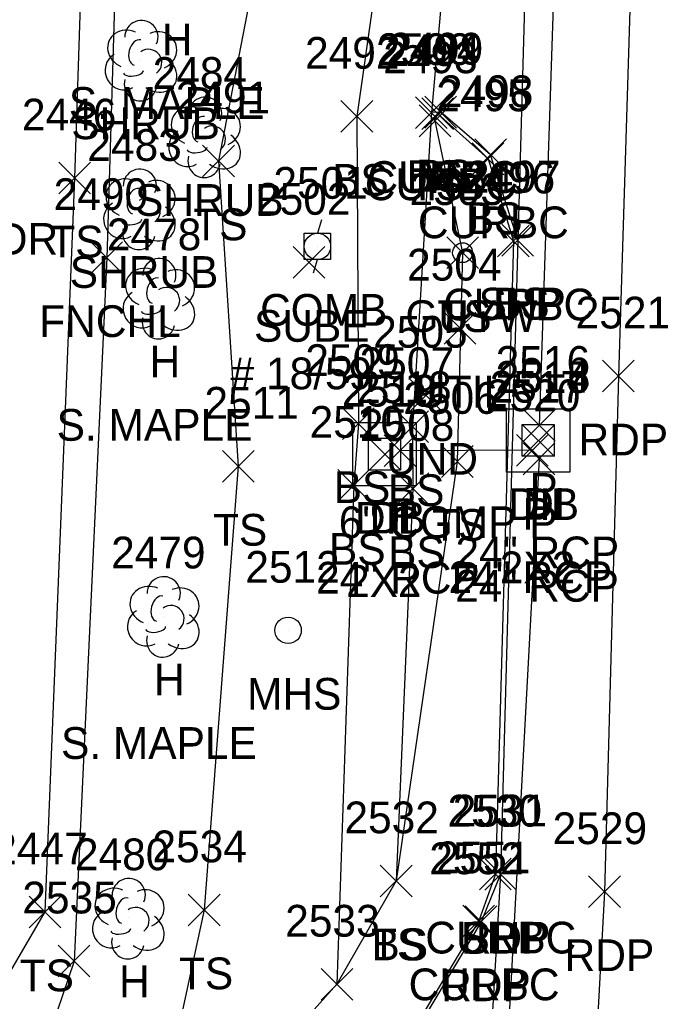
# Model space of a CAD drawing. Extents: x 1462089 to 1464015, y 730534 to 736144.
# Drawn here: x 1463161.6 to 1463203.1, y 733830.5 to 733892.3 of the extents above; entities that cross this region are included whole.
import ezdxf

# ---------------------------------------------------------------- set-up
doc = ezdxf.new("R2010")
doc.units = 0
for name, color, linetype in [('D_A', 7, 'Continuous'), ('D_C', 7, 'Continuous'), ('D_I', 7, 'Continuous'), ('D_TIC', 7, 'Continuous'), ('DCP', 7, 'Continuous'), ('DS', 7, 'Continuous'), ('L_A', 7, 'Continuous'), ('L_C', 7, 'Continuous'), ('L_I', 7, 'Continuous'), ('L_TIC', 7, 'Continuous'), ('LELB', 7, 'Continuous'), ('LFNC', 7, 'Continuous'), ('LSH', 7, 'Continuous'), ('LTD', 7, 'Continuous'), ('P_A', 7, 'Continuous'), ('P_I', 7, 'Continuous'), ('P_TIC', 7, 'Continuous'), ('PET', 7, 'Continuous'), ('PSP', 7, 'Continuous'), ('R_A', 7, 'Continuous'), ('R_I', 7, 'Continuous'), ('R_TIC', 7, 'Continuous'), ('RC', 7, 'Continuous'), ('U_A', 7, 'Continuous'), ('U_C', 7, 'Continuous'), ('U_I', 7, 'Continuous'), ('U_TIC', 7, 'Continuous'), ('UDEFAULT', 7, 'Continuous'), ('UP', 7, 'Continuous'), ('UPGW', 7, 'Continuous'), ('USMH', 7, 'Continuous')]:
    doc.layers.add(name, color=color, linetype=linetype)

msp = doc.modelspace()

# ---------------------------------------------------------------- linework, layer by layer
at = {"layer": 'D_TIC'}
for points in [[(1463186.213, 733867.645), (1463188.213, 733869.645)], [(1463188.213, 733867.645), (1463186.213, 733869.645)], [(1463193.345, 733865.747), (1463195.345, 733867.747)], [(1463195.345, 733865.747), (1463193.345, 733867.747)], [(1463193.291, 733864.788), (1463195.291, 733866.788)], [(1463195.291, 733864.788), (1463193.291, 733866.788)], [(1463183.624, 733863.93), (1463185.624, 733865.93)], [(1463185.624, 733863.93), (1463183.624, 733865.93)], [(1463184.565, 733864.153), (1463186.565, 733866.153)], [(1463186.565, 733864.153), (1463184.565, 733866.153)], [(1463192.91, 733864.185), (1463194.91, 733866.185)], [(1463194.91, 733864.185), (1463192.91, 733866.185)], [(1463193.328, 733863.644), (1463195.328, 733865.644)], [(1463195.328, 733863.644), (1463193.328, 733865.644)]]:
    msp.add_lwpolyline(points, dxfattribs=at)
at = {"layer": 'DCP'}
for points in [[(1463199.13, 734010.229), (1463194.345, 733866.747)], [(1463193.91, 733865.185), (1463185.565, 733865.153)], [(1463194.328, 733864.644), (1463186.538, 733720.201)]]:
    msp.add_lwpolyline(points, dxfattribs=at)
at = {"layer": 'DS'}
for p, q in [((1463192.271, 733867.802), (1463196.271, 733867.802)), ((1463192.271, 733863.802), (1463192.271, 733867.802)), ((1463196.271, 733867.802), (1463196.271, 733863.802)), ((1463182.589, 733866.939), (1463186.589, 733866.939)), ((1463182.589, 733862.939), (1463182.589, 733866.939)), ((1463186.589, 733866.939), (1463186.589, 733862.939)), ((1463193.271, 733864.802), (1463193.271, 733866.802)), ((1463193.271, 733866.802), (1463195.271, 733866.802)), ((1463195.271, 733866.802), (1463195.271, 733864.802)), ((1463183.589, 733863.939), (1463183.589, 733865.939)), ((1463183.589, 733865.939), (1463185.589, 733865.939)), ((1463185.589, 733865.939), (1463185.589, 733863.939)), ((1463194.276, 733865.803), (1463194.276, 733865.803)), ((1463194.276, 733865.803), (1463194.276, 733865.803)), ((1463184.594, 733864.941), (1463184.594, 733864.941)), ((1463184.594, 733864.941), (1463184.594, 733864.941)), ((1463195.271, 733864.802), (1463193.271, 733864.802)), ((1463185.589, 733863.939), (1463183.589, 733863.939)), ((1463196.271, 733863.802), (1463192.271, 733863.802)), ((1463186.589, 733862.939), (1463182.589, 733862.939))]:
    msp.add_line(p, q, dxfattribs=at)
at = {"layer": 'L_TIC'}
for points in [[(1463181.846, 733885.216), (1463183.846, 733887.216)], [(1463183.846, 733885.216), (1463181.846, 733887.216)], [(1463186.545, 733885.45), (1463188.545, 733887.45)], [(1463188.545, 733885.45), (1463186.545, 733887.45)], [(1463186.545, 733885.45), (1463188.545, 733887.45)], [(1463188.545, 733885.45), (1463186.545, 733887.45)], [(1463187.13, 733885.479), (1463189.13, 733887.479)], [(1463189.13, 733885.479), (1463187.13, 733887.479)], [(1463186.772, 733884.935), (1463188.772, 733886.935)], [(1463188.772, 733884.935), (1463186.772, 733886.935)], [(1463190.279, 733882.798), (1463192.279, 733884.798)], [(1463192.279, 733882.798), (1463190.279, 733884.798)], [(1463173.132, 733882.409), (1463175.132, 733884.409)], [(1463175.132, 733882.409), (1463173.132, 733884.409)], [(1463164.065, 733881.329), (1463166.065, 733883.329)], [(1463166.065, 733881.329), (1463164.065, 733883.329)], [(1463191.982, 733877.42), (1463193.982, 733879.42)], [(1463193.982, 733877.42), (1463191.982, 733879.42)], [(1463166.091, 733876.315), (1463168.091, 733878.315)], [(1463168.091, 733876.315), (1463166.091, 733878.315)], [(1463188.51, 733876.63), (1463190.51, 733878.63)], [(1463190.51, 733876.63), (1463188.51, 733878.63)], [(1463181.949, 733865.86), (1463183.949, 733867.86)], [(1463183.949, 733865.86), (1463181.949, 733867.86)], [(1463185.357, 733865.666), (1463187.357, 733867.666)], [(1463187.357, 733865.666), (1463185.357, 733867.666)], [(1463188.172, 733863.477), (1463190.172, 733865.477)], [(1463190.172, 733863.477), (1463188.172, 733865.477)], [(1463174.374, 733863.172), (1463176.374, 733865.172)], [(1463176.374, 733863.172), (1463174.374, 733865.172)], [(1463181.653, 733861.968), (1463183.653, 733863.968)], [(1463183.653, 733861.968), (1463181.653, 733863.968)], [(1463185.378, 733861.765), (1463187.378, 733863.765)], [(1463187.378, 733861.765), (1463185.378, 733863.765)], [(1463184.327, 733837.053), (1463186.327, 733839.053)], [(1463186.327, 733837.053), (1463184.327, 733839.053)], [(1463184.327, 733837.053), (1463186.327, 733839.053)], [(1463186.327, 733837.053), (1463184.327, 733839.053)], [(1463162.199, 733835.102), (1463164.199, 733837.102)], [(1463164.199, 733835.102), (1463162.199, 733837.102)], [(1463172.231, 733835.228), (1463174.231, 733837.228)], [(1463174.231, 733835.228), (1463172.231, 733837.228)], [(1463164.034, 733832.005), (1463166.034, 733834.005)], [(1463166.034, 733832.005), (1463164.034, 733834.005)], [(1463180.595, 733830.543), (1463182.595, 733832.543)], [(1463182.595, 733830.543), (1463180.595, 733832.543)], [(1463180.595, 733830.543), (1463182.595, 733832.543)], [(1463182.595, 733830.543), (1463180.595, 733832.543)]]:
    msp.add_lwpolyline(points, dxfattribs=at)
at = {"layer": 'LELB'}
for points in [[(1463189.417, 734356.31), (1463186.966, 734310.954), (1463187.749, 734300.162), (1463186.454, 734270.717), (1463186.257, 734221.596), (1463184.592, 734177.131), (1463184.44, 734120.401), (1463183.661, 734072.96), (1463185.966, 734027.203), (1463185.643, 734017.638), (1463181.981, 734013.815), (1463182.377, 734009.374), (1463185.736, 734008.629), (1463186.095, 733963.737), (1463187.318, 733917.631), (1463182.846, 733886.216), (1463182.949, 733866.86), (1463182.653, 733862.968), (1463181.595, 733831.543)], [(1463178.451, 734143.719), (1463177.619, 734120.71), (1463177.585, 734074.067), (1463181.716, 734022.438), (1463174.171, 734019.849), (1463172.733, 734009.162), (1463181.906, 733964.094), (1463180.892, 733918.357), (1463174.132, 733883.409), (1463175.374, 733864.172), (1463173.231, 733836.228), (1463169.244, 733817.75)], [(1463187.052, 734012.082), (1463189.613, 733964.419), (1463190.307, 733917.656), (1463187.545, 733886.45), (1463186.357, 733866.666), (1463186.378, 733862.765), (1463185.327, 733838.053)], [(1463135.034, 733962.179), (1463149.807, 733951.764), (1463146.61, 733941.536), (1463146.308, 733938.874), (1463151.993, 733941.543), (1463165.109, 733926.589), (1463166.042, 733912.513), (1463165.065, 733882.329), (1463163.199, 733836.102), (1463151.795, 733816.559), (1463134.67, 733811.913), (1463127.591, 733816.493)], [(1463192.982, 733878.42), (1463191.279, 733883.798), (1463188.13, 733886.479), (1463187.545, 733886.45)], [(1463187.772, 733885.935), (1463189.51, 733877.63), (1463189.172, 733864.477), (1463185.327, 733838.053), (1463181.595, 733831.543), (1463169.244, 733817.75), (1463155.752, 733807.992), (1463135.187, 733803.572), (1463118.542, 733801.484), (1463107.417, 733801.406)]]:
    msp.add_lwpolyline(points, dxfattribs=at)
at = {"layer": 'LFNC'}
msp.add_lwpolyline([(1463135.82, 733965.077), (1463155.333, 733958.636), (1463162.014, 733953.97), (1463167.704, 733943.288), (1463168.809, 733933.179), (1463167.881, 733902.996), (1463167.091, 733877.315), (1463165.034, 733833.005), (1463161.799, 733823.478), (1463155.31, 733816.365), (1463146.382, 733811.4), (1463134.869, 733809.632), (1463124.11, 733813.488), (1463116.762, 733818.882), (1463115.056, 733828.728), (1463113.413, 733841.076)], dxfattribs=at)
at = {"layer": 'LSH'}
for p, q in [((1463169.231, 733889.78), (1463169.231, 733889.78)), ((1463169.231, 733889.78), (1463169.231, 733889.78)), ((1463173.242, 733884.949), (1463173.242, 733884.949)), ((1463173.242, 733884.949), (1463173.242, 733884.949)), ((1463169.13, 733880.411), (1463169.13, 733880.411)), ((1463169.13, 733880.411), (1463169.13, 733880.411))]:
    msp.add_line(p, q, dxfattribs=at)
for centre in [(1463169.278, 733891.214), (1463173.289, 733886.383), (1463169.177, 733881.845)]:
    msp.add_arc(centre, 1.047, 335.52715, 180.95627, dxfattribs=at)
for centre, major_axis, ratio, start_param, end_param in [((1463168.439, 733890.446), (1.21, -0.512), 0.895232, 1.570796, 4.712389), ((1463170.273, 733890.363), (-1.141, -0.483), 0.949671, 1.570796, 4.712389), ((1463169.023, 733890.238), (-0.208, -0.792), 0.645439, 3.141593, 6.283185), ((1463168.148, 733889.071), (0.584, -1.042), 0.959034, 3.141593, 6.283185), ((1463169.731, 733889.613), (-0.5, 0.667), 0.989748, 3.141593, 6.283185), ((1463170.231, 733888.946), (-1.09, 0.792), 0.841452, 1.570796, 4.712389), ((1463168.773, 733889.029), (-0.625, -0.083), 0.423636, 0, 3.141593), ((1463169.231, 733888.28), (0.265, 1.061), 0.942809, 1.570796, 4.712389), ((1463172.45, 733885.616), (1.21, -0.512), 0.895232, 1.570796, 4.712389), ((1463174.284, 733885.533), (-1.141, -0.483), 0.949671, 1.570796, 4.712389), ((1463173.034, 733885.408), (-0.208, -0.792), 0.645439, 3.141593, 6.283185), ((1463173.742, 733884.783), (-0.5, 0.667), 0.989748, 3.141593, 6.283185), ((1463172.159, 733884.241), (0.584, -1.042), 0.959034, 3.141593, 6.283185), ((1463174.242, 733884.116), (-1.09, 0.792), 0.841452, 1.570796, 4.712389), ((1463172.784, 733884.199), (-0.625, -0.083), 0.423636, 0, 3.141593), ((1463173.243, 733883.449), (0.265, 1.061), 0.942809, 1.570796, 4.712389), ((1463168.338, 733881.078), (1.21, -0.512), 0.895232, 1.570796, 4.712389), ((1463170.172, 733880.995), (-1.141, -0.483), 0.949671, 1.570796, 4.712389), ((1463168.922, 733880.87), (-0.208, -0.792), 0.645439, 3.141593, 6.283185), ((1463169.63, 733880.245), (-0.5, 0.667), 0.989748, 3.141593, 6.283185), ((1463168.047, 733879.703), (0.584, -1.042), 0.959034, 3.141593, 6.283185), ((1463170.13, 733879.578), (-1.09, 0.792), 0.841452, 1.570796, 4.712389), ((1463168.672, 733879.661), (-0.625, -0.083), 0.423636, 0, 3.141593), ((1463169.13, 733878.911), (0.265, 1.061), 0.942809, 1.570796, 4.712389)]:
    msp.add_ellipse(centre, major_axis=major_axis, ratio=ratio, start_param=start_param, end_param=end_param, dxfattribs=at)
at = {"layer": 'LTD'}
for p, q in [((1463170.359, 733874.782), (1463170.359, 733874.782)), ((1463170.359, 733874.782), (1463170.359, 733874.782)), ((1463170.636, 733854.74), (1463170.636, 733854.74)), ((1463170.636, 733854.74), (1463170.636, 733854.74)), ((1463168.433, 733835.726), (1463168.433, 733835.726)), ((1463168.433, 733835.726), (1463168.433, 733835.726))]:
    msp.add_line(p, q, dxfattribs=at)
for centre in [(1463170.406, 733876.216), (1463170.682, 733856.174), (1463168.48, 733837.16)]:
    msp.add_arc(centre, 1.047, 335.52715, 180.95627, dxfattribs=at)
for centre, major_axis, ratio, start_param, end_param in [((1463169.568, 733875.449), (1.21, -0.512), 0.895232, 1.570796, 4.712389), ((1463171.401, 733875.366), (-1.141, -0.483), 0.949671, 1.570796, 4.712389), ((1463170.151, 733875.241), (-0.208, -0.792), 0.645439, 3.141593, 6.283185), ((1463170.859, 733874.616), (-0.5, 0.667), 0.989748, 3.141593, 6.283185), ((1463169.276, 733874.074), (0.584, -1.042), 0.959034, 3.141593, 6.283185), ((1463171.36, 733873.949), (-1.09, 0.792), 0.841452, 1.570796, 4.712389), ((1463169.901, 733874.032), (-0.625, -0.083), 0.423636, 0, 3.141593), ((1463170.36, 733873.282), (0.265, 1.061), 0.942809, 1.570796, 4.712389), ((1463169.844, 733855.407), (1.21, -0.512), 0.895232, 1.570796, 4.712389), ((1463171.677, 733855.324), (-1.141, -0.483), 0.949671, 1.570796, 4.712389), ((1463170.427, 733855.199), (-0.208, -0.792), 0.645439, 3.141593, 6.283185), ((1463171.136, 733854.574), (-0.5, 0.667), 0.989748, 3.141593, 6.283185), ((1463169.552, 733854.032), (0.584, -1.042), 0.959034, 3.141593, 6.283185), ((1463171.636, 733853.907), (-1.09, 0.792), 0.841452, 1.570796, 4.712389), ((1463170.177, 733853.99), (-0.625, -0.083), 0.423636, 0, 3.141593), ((1463170.636, 733853.24), (0.265, 1.061), 0.942809, 1.570796, 4.712389), ((1463167.642, 733836.392), (1.21, -0.512), 0.895232, 1.570796, 4.712389), ((1463169.475, 733836.309), (-1.141, -0.483), 0.949671, 1.570796, 4.712389), ((1463168.225, 733836.184), (-0.208, -0.792), 0.645439, 3.141593, 6.283185), ((1463168.933, 733835.559), (-0.5, 0.667), 0.989748, 3.141593, 6.283185), ((1463167.35, 733835.017), (0.584, -1.042), 0.959034, 3.141593, 6.283185), ((1463169.433, 733834.893), (-1.09, 0.792), 0.841452, 1.570796, 4.712389), ((1463167.975, 733834.976), (-0.625, -0.083), 0.423636, 0, 3.141593), ((1463168.434, 733834.226), (0.265, 1.061), 0.942809, 1.570796, 4.712389)]:
    msp.add_ellipse(centre, major_axis=major_axis, ratio=ratio, start_param=start_param, end_param=end_param, dxfattribs=at)
at = {"layer": 'P_TIC'}
for points in [[(1463191.982, 733877.42), (1463193.982, 733879.42)], [(1463193.982, 733877.42), (1463191.982, 733879.42)], [(1463198.325, 733868.856), (1463200.325, 733870.856)], [(1463200.325, 733868.856), (1463198.325, 733870.856)], [(1463190.906, 733837.475), (1463192.906, 733839.475)], [(1463192.906, 733837.475), (1463190.906, 733839.475)], [(1463190.906, 733837.475), (1463192.906, 733839.475)], [(1463192.906, 733837.475), (1463190.906, 733839.475)], [(1463197.453, 733836.371), (1463199.453, 733838.371)], [(1463199.453, 733836.371), (1463197.453, 733838.371)], [(1463189.671, 733834.476), (1463191.671, 733836.476)], [(1463191.671, 733834.476), (1463189.671, 733836.476)]]:
    msp.add_lwpolyline(points, dxfattribs=at)
at = {"layer": 'PET'}
for points in [[(1463203.105, 734019.167), (1463201.741, 733964.334), (1463200.826, 733918.063), (1463199.325, 733869.856), (1463198.453, 733837.371), (1463195.794, 733788.382), (1463193.762, 733740.388), (1463189.948, 733694.057), (1463186.218, 733644.129), (1463178.299, 733562.354), (1463173.061, 733518.902), (1463167.54, 733475.943), (1463162.643, 733438.248), (1463155.292, 733389.186)], [(1463191.906, 733838.475), (1463190.671, 733835.476), (1463181.852, 733820.693), (1463172.75, 733811.454), (1463161.991, 733804.985), (1463149.277, 733801.645), (1463126.402, 733798.753), (1463117.688, 733796.431), (1463107.084, 733791.408), (1463089.878, 733780.524), (1463079.243, 733768.85), (1463070.485, 733752.499), (1463065.326, 733736.284), (1463064.175, 733726.628), (1463060.14, 733676.477)]]:
    msp.add_lwpolyline(points, dxfattribs=at)
at = {"layer": 'PSP'}
msp.add_lwpolyline([(1463196.877, 734018.952), (1463195.122, 733964.59), (1463194.118, 733918.314), (1463192.982, 733878.42), (1463191.906, 733838.475), (1463189.05, 733789.599), (1463187.097, 733744.373), (1463183.329, 733694.353), (1463179.793, 733644.068), (1463171.745, 733563.406), (1463166.54, 733519.617), (1463161.251, 733477.256), (1463160.288, 733471.361), (1463155.465, 733437.103), (1463151.689, 733409.079)], dxfattribs=at)
at = {"layer": 'R_TIC'}
for points in [[(1463186.94, 733885.394), (1463188.94, 733887.394)], [(1463188.94, 733885.394), (1463186.94, 733887.394)], [(1463186.772, 733884.935), (1463188.772, 733886.935)], [(1463188.772, 733884.935), (1463186.772, 733886.935)], [(1463190.114, 733882.54), (1463192.114, 733884.54)], [(1463192.114, 733882.54), (1463190.114, 733884.54)], [(1463191.708, 733877.363), (1463193.708, 733879.363)], [(1463193.708, 733877.363), (1463191.708, 733879.363)], [(1463190.579, 733837.482), (1463192.579, 733839.482)], [(1463192.579, 733837.482), (1463190.579, 733839.482)], [(1463189.527, 733834.536), (1463191.527, 733836.536)], [(1463191.527, 733834.536), (1463189.527, 733836.536)]]:
    msp.add_lwpolyline(points, dxfattribs=at)
at = {"layer": 'RC'}
msp.add_lwpolyline([(1463187.772, 733885.935), (1463187.94, 733886.394), (1463191.114, 733883.54), (1463192.708, 733878.363), (1463191.579, 733838.482), (1463190.527, 733835.536), (1463181.668, 733820.805), (1463172.744, 733811.735), (1463161.896, 733805.206), (1463149.208, 733801.861), (1463126.413, 733798.999), (1463117.621, 733796.664), (1463106.899, 733791.62), (1463089.837, 733780.736), (1463079.087, 733768.93), (1463070.192, 733752.588), (1463065.209, 733736.34), (1463064.046, 733727.515), (1463064.175, 733726.628), (1463063.533, 733726.541)], dxfattribs=at)
at = {"layer": 'U_TIC'}
for points in [[(1463178.836, 733876.018), (1463180.836, 733878.018)], [(1463180.836, 733876.018), (1463178.836, 733878.018)]]:
    msp.add_lwpolyline(points, dxfattribs=at)
at = {"layer": 'UDEFAULT'}
for points in [[(1463188.35, 733871.874), (1463190.35, 733873.874)], [(1463190.35, 733871.874), (1463188.35, 733873.874)]]:
    msp.add_lwpolyline(points, dxfattribs=at)
at = {"layer": 'UP'}
for p, q in [((1463180.615, 733879.692), (1463180.365, 733878.858)), ((1463179.532, 733877.192), (1463179.532, 733878.858)), ((1463179.532, 733878.858), (1463181.198, 733878.858)), ((1463181.198, 733878.858), (1463181.198, 733877.192)), ((1463180.365, 733878.025), (1463180.365, 733878.025)), ((1463181.198, 733877.192), (1463179.532, 733877.192)), ((1463180.115, 733876.358), (1463180.365, 733877.192))]:
    msp.add_line(p, q, dxfattribs=at)
msp.add_circle((1463180.365, 733878.025), 0.833, dxfattribs=at)
at = {"layer": 'UPGW'}
for radius in [0.625, 0.0833]:
    msp.add_circle((1463189.51, 733877.63), radius, dxfattribs=at)
at = {"layer": 'USMH'}
for p, q in [((1463178.514, 733853.839), (1463178.514, 733853.839)), ((1463179.347, 733853.839), (1463179.347, 733853.839))]:
    msp.add_line(p, q, dxfattribs=at)
msp.add_circle((1463178.514, 733853.839), 0.833, dxfattribs=at)

# ---------------------------------------------------------------- texts
at = {"layer": 'D_A'}
for s, p in [('UND', (1463184.686, 733863.645)), ('P', (1463193.723, 733861.747)), ('DIB', (1463192.394, 733860.788)), ('DI', (1463193.331, 733860.803)), ('DIB', (1463182.727, 733859.93)), ('DI', (1463183.649, 733859.941)), ('P', (1463184.943, 733860.153)), ('P', (1463193.288, 733860.185)), ('P', (1463193.706, 733859.644))]:
    msp.add_text(s, height=2, dxfattribs=at).set_placement(p)
at = {"layer": 'D_C'}
for s, p in [('6" CGMP', (1463181.71, 733859.645)), ('24" RCP', (1463189.062, 733857.747)), ('2X2', (1463191.851, 733856.803)), ('24" RCP', (1463180.281, 733856.153)), ('2X2', (1463182.169, 733855.941)), ('24" RCP', (1463188.627, 733856.185)), ('24" RCP', (1463189.044, 733855.644))]:
    msp.add_text(s, height=2, dxfattribs=at).set_placement(p)
at = {"layer": 'D_I'}
for s, p in [('2505', (1463183.875, 733871.645)), ('2516', (1463191.597, 733869.747)), ('2514', (1463191.583, 733868.803)), ('2515', (1463191.598, 733868.788)), ('2513', (1463181.901, 733867.941)), ('2519', (1463181.924, 733867.93)), ('2518', (1463182.872, 733868.153)), ('2520', (1463190.981, 733867.644)), ('2517', (1463191.217, 733868.185))]:
    msp.add_text(s, height=2, dxfattribs=at).set_placement(p)
at = {"layer": 'L_A'}
for s, p in [('H', (1463170.56, 733890.058)), ('SHRUB', (1463164.861, 733884.78)), ('BS', (1463181.287, 733881.216)), ('BS', (1463185.986, 733881.45)), ('BS', (1463185.986, 733881.45)), ('BS', (1463186.571, 733881.479)), ('TS', (1463186.182, 733880.935)), ('SHRUB', (1463168.872, 733879.949)), ('BS', (1463189.72, 733878.798)), ('TS', (1463172.541, 733878.409)), ('PONDR', (1463154.372, 733877.496)), ('TS', (1463163.474, 733877.329)), ('SHRUB', (1463164.76, 733875.411)), ('BS', (1463191.423, 733873.42)), ('TS', (1463187.92, 733872.63)), ('FNCHL', (1463162.839, 733872.315)), ('H', (1463169.792, 733869.782)), ('BS', (1463181.39, 733861.86)), ('BS', (1463184.798, 733861.666)), ('TS', (1463173.784, 733859.172)), ('TS', (1463187.581, 733859.477)), ('BS', (1463181.094, 733857.968)), ('BS', (1463184.819, 733857.765)), ('H', (1463170.069, 733849.74)), ('TS', (1463183.736, 733833.053)), ('BS', (1463183.768, 733833.053)), ('TS', (1463161.609, 733831.102)), ('TS', (1463171.641, 733831.228)), ('H', (1463167.866, 733830.726))]:
    msp.add_text(s, height=2, dxfattribs=at).set_placement(p)
at = {"layer": 'L_C'}
for p in [(1463164.702, 733886.058), (1463163.934, 733865.782), (1463164.211, 733845.74)]:
    msp.add_text('S. MAPLE', height=2, dxfattribs=at).set_placement(p)
at = {"layer": 'L_I'}
for s, p in [('2500', (1463184.12, 733889.45)), ('2500', (1463184.12, 733889.45)), ('2499', (1463184.862, 733889.479)), ('2492', (1463179.586, 733889.216)), ('2493', (1463184.513, 733888.935)), ('2484', (1463169.983, 733887.949)), ('2498', (1463188.02, 733886.798)), ('2491', (1463171.439, 733886.409)), ('2446', (1463161.75, 733885.329)), ('2483', (1463165.87, 733883.411)), ('2497', (1463189.722, 733881.42)), ('2503', (1463186.172, 733880.63)), ('2490', (1463163.745, 733880.315)), ('2478', (1463167.1, 733877.782)), ('2509', (1463179.602, 733869.86)), ('2507', (1463183.018, 733869.666)), ('2511', (1463173.248, 733867.172)), ('2506', (1463185.778, 733867.477)), ('2510', (1463179.874, 733865.968)), ('2508', (1463183.04, 733865.765)), ('2479', (1463167.368, 733857.74)), ('2532', (1463182.067, 733841.053)), ('2532', (1463182.067, 733841.053)), ('2534', (1463169.972, 733839.228)), ('2447', (1463159.94, 733839.102)), ('2480', (1463165.087, 733838.726)), ('2535', (1463161.774, 733836.005)), ('2533', (1463178.335, 733834.543)), ('2533', (1463178.335, 733834.543))]:
    msp.add_text(s, height=2, dxfattribs=at).set_placement(p)
at = {"layer": 'P_A'}
for s, p in [('SHP', (1463190.517, 733873.42)), ('RDP', (1463196.814, 733864.856)), ('SHP', (1463189.442, 733833.475)), ('RDP', (1463189.395, 733833.475)), ('RDP', (1463195.941, 733832.371)), ('RDP', (1463188.159, 733830.476))]:
    msp.add_text(s, height=2, dxfattribs=at).set_placement(p)
at = {"layer": 'P_I'}
for s, p in [('2497', (1463189.722, 733881.42)), ('2521', (1463196.633, 733872.856)), ('2530', (1463188.56, 733841.475)), ('2530', (1463188.56, 733841.475)), ('2529', (1463195.185, 733840.371)), ('2552', (1463187.411, 733838.476))]:
    msp.add_text(s, height=2, dxfattribs=at).set_placement(p)
at = {"layer": 'R_A'}
for p in [(1463183.523, 733881.394), (1463183.355, 733880.935), (1463186.696, 733878.54), (1463188.29, 733873.363), (1463187.162, 733833.482), (1463186.11, 733830.536)]:
    msp.add_text('CURBC', height=2, dxfattribs=at).set_placement(p)
at = {"layer": 'R_I'}
for s, p in [('2494', (1463184.681, 733889.394)), ('2493', (1463184.513, 733888.935)), ('2495', (1463187.854, 733886.54)), ('2496', (1463189.393, 733881.363)), ('2531', (1463188.887, 733841.482)), ('2551', (1463187.834, 733838.536))]:
    msp.add_text(s, height=2, dxfattribs=at).set_placement(p)
at = {"layer": 'U_A'}
for s, p in [('COMB', (1463176.751, 733873.025)), ('GUYW', (1463185.904, 733872.63)), ('SUBE', (1463176.372, 733872.018)), ('UTIL', (1463186.515, 733867.874)), ('MHS', (1463175.932, 733848.839))]:
    msp.add_text(s, height=2, dxfattribs=at).set_placement(p)
at = {"layer": 'U_C'}
msp.add_text('# 18/59', height=2, dxfattribs=at).set_placement((1463174.893, 733869.025))
at = {"layer": 'U_I'}
for s, p in [('2501', (1463177.593, 733881.025)), ('2503', (1463186.172, 733880.63)), ('2502', (1463176.498, 733880.018)), ('2504', (1463186.011, 733875.874)), ('2512', (1463175.821, 733856.839))]:
    msp.add_text(s, height=2, dxfattribs=at).set_placement(p)

doc.saveas('drawing.dxf')
